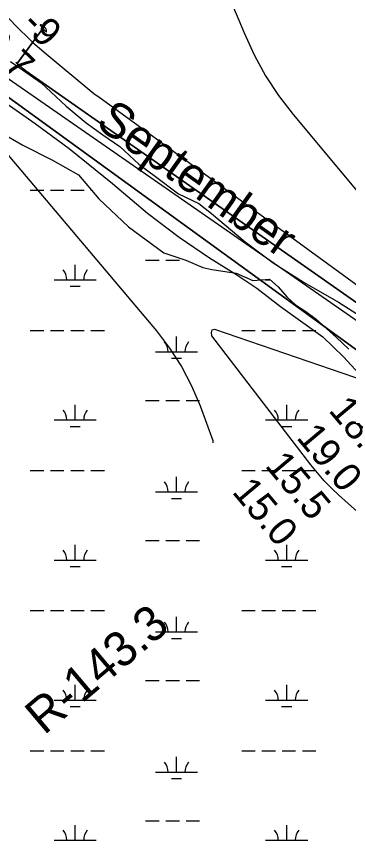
# Model space of a CAD drawing. Extents: x 3477039 to 3515015, y 546746 to 572297.
# Drawn here: x 3500384 to 3501172, y 558958 to 560921 of the extents above; entities that cross this region are included whole.
import ezdxf

# ---------------------------------------------------------------- set-up
doc = ezdxf.new("R2010")
doc.units = 0
for name, color, linetype in [('V-BORW-LINE', 7, 'Continuous'), ('V-RIVR-EDGE', 7, 'Continuous'), ('V-RIVR-IDEN', 7, 'Continuous'), ('V-RIVR-RANG', 7, 'Continuous'), ('V-RIVR-RANG-IDEN', 7, 'Continuous'), ('V-SITE-VEGE', 7, 'Continuous'), ('V-TOPO-DPTH', 7, 'Continuous'), ('V-TOPO-MINR', 7, 'Continuous'), ('V-TOPO-WATR', 7, 'Continuous'), ('V-WETL-SWMP', 7, 'Continuous')]:
    doc.layers.add(name, color=color, linetype=linetype)

msp = doc.modelspace()

# ---------------------------------------------------------------- linework, layer by layer
at = {"layer": 'V-BORW-LINE'}
msp.add_spline([(3499164.6, 559348.7), (3499177.7, 559343.6), (3499253.1, 559286.6), (3499284.2, 559256.2), (3499340.3, 559162.7), (3499365.6, 559130.6), (3499418.8, 559027.6), (3499490.6, 558925.5), (3499562.6, 558815.6), (3499623.7, 558705.6), (3499732.6, 558566.2), (3499802, 558469.6), (3499836.5, 558399.4), (3499853.9, 558358.5), (3499877.1, 558317.8), (3499952, 558214.8), (3500014.3, 558103.6), (3500057.3, 558035.9), (3500137.9, 557923.9), (3500198.3, 557857.1), (3500226.1, 557823.9), (3500270.2, 557752.4), (3500387.5, 557602.9), (3500466.9, 557510.8), (3500547.1, 557408.7), (3500573.5, 557393.7), (3500605.7, 557377.4), (3500638.1, 557351.4), (3500672.7, 557336.7), (3500742.7, 557273.2), (3500763, 557238.2), (3500819.6, 557164.4), (3500870.3, 557090), (3500893.9, 557047.1), (3500988.9, 556913.8), (3501016.4, 556874.7), (3501074.3, 556792.3), (3501160.7, 556687.5), (3501225.3, 556620), (3501306.7, 556520.2), (3501379.4, 556451.4), (3501437.1, 556386), (3501509.6, 556320.6), (3501536.3, 556289.3), (3501569.9, 556262.6), (3501741.3, 556093.5), (3501842, 556015.4), (3501948.8, 555911.9), (3501982.3, 555874.5), (3502018.7, 555839.7), (3502083.6, 555764.5), (3502182.9, 555678.6), (3502178.6, 555657), (3502148.7, 555656.1), (3502083.9, 555685.5), (3502046.5, 555708.2), (3501971, 555768.8), (3501900.8, 555812.8), (3501802.6, 555901), (3501714.1, 555994.5), (3501650.3, 556053.8), (3501543.4, 556192.3), (3501512.6, 556223.2), (3501487.1, 556253.4), (3501448.5, 556289.6), (3501413.7, 556309.9), (3501238.6, 556442.4), (3500990, 556674), (3500906.7, 556774.2), (3500828.9, 556893.6), (3500807.9, 556933.4), (3500757.5, 556994.7), (3500739.5, 557031.5), (3500665.7, 557130.9), (3500609.2, 557191.2), (3500584.6, 557223.4), (3500543.9, 557251), (3500471.6, 557290.8), (3500410.2, 557351.2), (3500386.4, 557382), (3500344.9, 557450.9), (3500299.6, 557542.6), (3500235.9, 557636), (3500157.7, 557736.4), (3500127.6, 557767.1), (3500082.4, 557828.6), (3499881.3, 558136.7), (3499804.7, 558251.3), (3499742.4, 558315.1), (3499681.3, 558392.5), (3499652.5, 558423), (3499529.7, 558606.2), (3499513.4, 558638.4), (3499504.7, 558668.7), (3499491.4, 558706.1), (3499421.3, 558847), (3499338.2, 558979)], degree=3, dxfattribs=at)
at = {"layer": 'V-RIVR-EDGE'}
msp.add_lwpolyline([(3500369.7, 560814.8), (3500442.8, 560763.6), (3500502.1, 560708.2), (3500549.4, 560669), (3500589, 560640.1), (3500629.1, 560612.4), (3500674.1, 560570.3), (3500713.6, 560541.4), (3500768.7, 560500.4), (3500816.7, 560476.9), (3500846.7, 560453.4), (3500926.9, 560386), (3500993.5, 560336), (3501067.2, 560289.6), (3501148.7, 560243.1), (3501237.4, 560186.5)], dxfattribs=at)
at = {"layer": 'V-SITE-VEGE'}
msp.add_lwpolyline([(3500346.4, 560725.1), (3500428.4, 560666.9), (3500509.4, 560607.6), (3500611.8, 560524.7), (3500694.7, 560454.7), (3500769.8, 560397.5), (3500842, 560348.1), (3500904.5, 560309.5), (3500954.3, 560275.9), (3501010.8, 560232.5), (3501111.3, 560160.4), (3501160.1, 560113.1), (3501214.6, 560054)], dxfattribs=at)
at = {"layer": 'V-TOPO-DPTH'}
for points in [[(3500884.4, 560979.5), (3500924.1, 560882.2), (3500948, 560830.6), (3500974.9, 560780.8), (3501006.2, 560733.8), (3501040.6, 560688.5), (3501467.3, 560177.2), (3501482.7, 560159.9), (3501498.8, 560143.3), (3501515.9, 560127.7), (3501533.6, 560112.8), (3502236.7, 559690.5), (3502572.4, 559376.6)], [(3500884.4, 560979.5), (3500924.1, 560882.2), (3500948, 560830.6), (3500974.9, 560780.8), (3501006.2, 560733.8), (3501040.6, 560688.5), (3501467.3, 560177.2), (3501482.7, 560159.9), (3501498.8, 560143.3), (3501515.9, 560127.7), (3501533.6, 560112.8), (3502236.7, 559690.5), (3502572.4, 559376.6)], [(3500386.7, 560808.5), (3500385.4, 560809.6), (3500446.8, 560892.7), (3500447.5, 560891.9), (3500450.4, 560888.9), (3500451.4, 560887.9), (3500454.7, 560885.2), (3500455.1, 560885.1), (3500455.2, 560885.1), (3500455.3, 560885.2), (3500455.3, 560885.2), (3500455.1, 560888.6), (3500454.2, 560891.7), (3500453.2, 560893), (3500452, 560894.1), (3500441.4, 560901.7), (3500440.7, 560901.7), (3500440.3, 560901.6)], [(3500440.3, 560901.6), (3500440.2, 560901.2), (3500440.2, 560900.6), (3500441.5, 560898.8), (3500444.2, 560895.4), (3500445.7, 560893.8), (3500446.8, 560892.7), (3500385.4, 560809.6)], [(3500385.4, 560809.6), (3500382.3, 560812.2)], [(3500382.3, 560812.2), (3500385.9, 560809.2), (3500388.4, 560807.1), (3500390.7, 560805.1), (3500393, 560803.2), (3500395.4, 560801.3), (3500397.7, 560799.3), (3500400, 560797.4), (3500402.4, 560795.5), (3500404.8, 560793.7), (3500407.2, 560791.9), (3501440.7, 560067.6), (3502134, 559661.4), (3502146.3, 559652.6), (3502158.3, 559643.4), (3502170.1, 559633.9), (3502181.6, 559624.1), (3502318.3, 559503.7), (3502397.3, 559432.9), (3502475.5, 559361.1)], [(3502475.5, 559361.1), (3502397.3, 559432.9), (3502318.3, 559503.7), (3502181.6, 559624.1), (3502170.1, 559633.9), (3502158.3, 559643.4), (3502146.3, 559652.6), (3502134, 559661.4), (3501440.7, 560067.6), (3500407.2, 560791.9), (3500404.8, 560793.7), (3500402.4, 560795.5), (3500400, 560797.4), (3500397.7, 560799.3), (3500395.4, 560801.3), (3500393, 560803.2), (3500390.7, 560805.1), (3500388.4, 560807.1), (3500386.7, 560808.5)], [(3502563.5, 559092.3), (3502078.1, 559561.4), (3502072.5, 559566.1), (3502066.7, 559570.5), (3502060.7, 559574.7), (3501373.5, 559997.3), (3500330.6, 560753.5)]]:
    msp.add_lwpolyline(points, dxfattribs=at)
at = {"layer": 'V-TOPO-MINR'}
for points in [[(3500026.4, 561263.9), (3500392.9, 560889), (3500407.8, 560874.3), (3500423, 560859.9), (3500438.6, 560846), (3500454.5, 560832.4), (3500567.2, 560738.6), (3500573.3, 560734.2), (3500579.7, 560730.3), (3501440.2, 560102.8), (3501445.4, 560098), (3502197.2, 559678.4), (3502212.2, 559667.9), (3502227, 559657), (3502241.5, 559645.8), (3502255.7, 559634.3), (3502269.7, 559622.5), (3502283.5, 559610.4), (3502330.8, 559567.9), (3502368, 559534.3), (3502405.1, 559500.7), (3502442.2, 559466.9)], [(3500884.4, 560979.5), (3500924.1, 560882.2), (3500948, 560830.6), (3500974.9, 560780.8), (3501006.2, 560733.8), (3501040.6, 560688.5), (3501467.3, 560177.2), (3501482.7, 560159.9), (3501498.8, 560143.3), (3501515.9, 560127.7), (3501533.6, 560112.8), (3502236.7, 559690.5), (3502572.4, 559376.6)], [(3500440.3, 560901.6), (3500440.2, 560901.2), (3500440.2, 560900.6), (3500441.5, 560898.8), (3500444.2, 560895.4), (3500445.7, 560893.8), (3500450.4, 560888.9), (3500451.4, 560887.9), (3500454.7, 560885.2), (3500455.1, 560885.1), (3500455.2, 560885.1), (3500455.3, 560885.2), (3500455.3, 560885.2), (3500455.1, 560888.6), (3500454.2, 560891.7), (3500453.2, 560893), (3500452, 560894.1), (3500441.4, 560901.7), (3500440.7, 560901.7), (3500440.3, 560901.6)], [(3500327.1, 560799.3), (3501396.9, 560057.3), (3502102.7, 559618.1), (3502119.9, 559608.4), (3502136.6, 559597.8), (3502153, 559586.7), (3502168.8, 559574.8), (3502184.1, 559562.2), (3502198.5, 559548.8), (3502212.5, 559534.8), (3502697.1, 559017.2)], [(3500330.6, 560753.5), (3501373.5, 559997.3), (3502060.7, 559574.7), (3502066.7, 559570.5), (3502072.5, 559566.1), (3502078.1, 559561.4), (3502563.5, 559092.3)], [(3500294.2, 560673.6), (3500716.1, 560175), (3500747.5, 560133.6), (3500775.8, 560090.4), (3500799.5, 560044.4), (3500820, 559996.7), (3500850.5, 559914.2), (3500850.3, 559909), (3500850.3, 559909)], [(3501370.4, 559587.4), (3501149.5, 559784.6), (3501131.6, 559801.5), (3501114.4, 559818.9), (3501098.3, 559837.4), (3501082.8, 559856.4), (3500847.6, 560162.9), (3500846.6, 560171.3), (3500848.4, 560177.2), (3500854.2, 560179.2), (3501242, 560045.5)]]:
    msp.add_lwpolyline(points, dxfattribs=at)
at = {"layer": 'V-TOPO-WATR'}
msp.add_lwpolyline([(3500382.3, 560812.2), (3500385.9, 560809.2), (3500388.4, 560807.1), (3500390.7, 560805.1), (3500393, 560803.2), (3500395.4, 560801.3), (3500397.7, 560799.3), (3500400, 560797.4), (3500402.4, 560795.5), (3500404.8, 560793.7), (3500407.2, 560791.9), (3501440.7, 560067.6), (3502134, 559661.4), (3502146.3, 559652.6), (3502158.3, 559643.4), (3502170.1, 559633.9), (3502181.6, 559624.1), (3502318.3, 559503.7), (3502397.3, 559432.9), (3502475.5, 559361.1)], dxfattribs=at)
at = {"layer": 'V-WETL-SWMP'}
for p, q in [((3500416.7, 560508.6), (3500448.7, 560508.6)), ((3500464.7, 560508.6), (3500496.7, 560508.6)), ((3500512.7, 560508.6), (3500544.7, 560508.6)), ((3500560.7, 560508.6), (3500561.9, 560508.6)), ((3500523.5, 560296), (3500523.5, 560332)), ((3500690.6, 560342.4), (3500722.6, 560342.4)), ((3500738.6, 560342.4), (3500770.6, 560342.4)), ((3500786.6, 560342.4), (3500786.9, 560342.4)), ((3500473.5, 560296), (3500573.5, 560296)), ((3500975.4, 560296), (3500986.8, 560296)), ((3500511.5, 560280.6), (3500535.5, 560280.6)), ((3500416.7, 560175.9), (3500448.7, 560175.9)), ((3500464.7, 560175.9), (3500496.7, 560175.9)), ((3500512.7, 560175.9), (3500544.7, 560175.9)), ((3500560.7, 560175.9), (3500592.7, 560175.9)), ((3500918.6, 560175.9), (3500950.6, 560175.9)), ((3500966.6, 560175.9), (3500998.6, 560175.9)), ((3501014.6, 560175.9), (3501046.6, 560175.9)), ((3501062.6, 560175.9), (3501094.6, 560175.9)), ((3500764, 560125.2), (3500764, 560161.2)), ((3500714, 560125.2), (3500814, 560125.2)), ((3500752, 560109.8), (3500776, 560109.8)), ((3500523.5, 559963.3), (3500523.5, 559999.3)), ((3500690.6, 560009.8), (3500722.6, 560009.8)), ((3500738.6, 560009.8), (3500770.6, 560009.8)), ((3500786.6, 560009.8), (3500818.6, 560009.8)), ((3501025.4, 559963.3), (3501025.4, 559999.3)), ((3500473.5, 559963.3), (3500573.5, 559963.3)), ((3500975.4, 559963.3), (3501075.4, 559963.3)), ((3500511.5, 559947.9), (3500535.5, 559947.9)), ((3501013.4, 559947.9), (3501037.4, 559947.9)), ((3500416.7, 559843.3), (3500448.7, 559843.3)), ((3500464.7, 559843.3), (3500496.7, 559843.3)), ((3500512.7, 559843.3), (3500544.7, 559843.3)), ((3500560.7, 559843.3), (3500592.7, 559843.3)), ((3500918.6, 559843.3), (3500950.6, 559843.3)), ((3500966.6, 559843.3), (3500998.6, 559843.3)), ((3501014.6, 559843.3), (3501046.6, 559843.3)), ((3501062.6, 559843.3), (3501094.6, 559843.3)), ((3500764, 559792.5), (3500764, 559828.5)), ((3500714, 559792.5), (3500814, 559792.5)), ((3500752, 559777.1), (3500776, 559777.1)), ((3500523.5, 559630.7), (3500523.5, 559666.7)), ((3500690.6, 559677.1), (3500722.6, 559677.1)), ((3500738.6, 559677.1), (3500770.6, 559677.1)), ((3500786.6, 559677.1), (3500818.6, 559677.1)), ((3501025.4, 559630.7), (3501025.4, 559666.7)), ((3500473.5, 559630.7), (3500573.5, 559630.7)), ((3500975.4, 559630.7), (3501075.4, 559630.7)), ((3500511.5, 559615.2), (3500535.5, 559615.2)), ((3501013.4, 559615.2), (3501037.4, 559615.2)), ((3500416.7, 559510.6), (3500448.7, 559510.6)), ((3500464.7, 559510.6), (3500496.7, 559510.6)), ((3500512.7, 559510.6), (3500544.7, 559510.6)), ((3500560.7, 559510.6), (3500592.7, 559510.6)), ((3500918.6, 559510.6), (3500950.6, 559510.6)), ((3500966.6, 559510.6), (3500998.6, 559510.6)), ((3501014.6, 559510.6), (3501046.6, 559510.6)), ((3501062.6, 559510.6), (3501094.6, 559510.6)), ((3500764, 559459.9), (3500764, 559495.9)), ((3500714, 559459.9), (3500814, 559459.9)), ((3500752, 559444.4), (3500776, 559444.4)), ((3500523.5, 559298), (3500523.5, 559334)), ((3500690.6, 559344.4), (3500722.6, 559344.4)), ((3500738.6, 559344.4), (3500770.6, 559344.4)), ((3500786.6, 559344.4), (3500818.6, 559344.4)), ((3501025.4, 559298), (3501025.4, 559334)), ((3500473.5, 559298), (3500573.5, 559298)), ((3500975.4, 559298), (3501075.4, 559298)), ((3500511.5, 559282.6), (3500535.5, 559282.6)), ((3501013.4, 559282.6), (3501037.4, 559282.6)), ((3500416.7, 559177.9), (3500448.7, 559177.9)), ((3500464.7, 559177.9), (3500496.7, 559177.9)), ((3500512.7, 559177.9), (3500544.7, 559177.9)), ((3500560.7, 559177.9), (3500592.7, 559177.9)), ((3500918.6, 559177.9), (3500950.6, 559177.9)), ((3500966.6, 559177.9), (3500998.6, 559177.9)), ((3501014.6, 559177.9), (3501046.6, 559177.9)), ((3501062.6, 559177.9), (3501094.6, 559177.9)), ((3500764, 559127.2), (3500764, 559163.2)), ((3500714, 559127.2), (3500814, 559127.2)), ((3500752, 559111.7), (3500776, 559111.7)), ((3500523.5, 558965.3), (3500523.5, 559001.3)), ((3500690.6, 559011.7), (3500722.6, 559011.7)), ((3500738.6, 559011.7), (3500770.6, 559011.7)), ((3500786.6, 559011.7), (3500818.6, 559011.7)), ((3501025.4, 558965.3), (3501025.4, 559001.3)), ((3500473.5, 558965.3), (3500573.5, 558965.3)), ((3500975.4, 558965.3), (3501075.4, 558965.3))]:
    msp.add_line(p, q, dxfattribs=at)
msp.add_lwpolyline([(3500315.1, 560664.2), (3500398.8, 560615.7), (3500469.3, 560580.5), (3500530.9, 560545.3), (3500579.4, 560488), (3500649.9, 560421.9), (3500733.5, 560360.3), (3500786.4, 560342.7), (3500826, 560325), (3500848, 560320.6), (3500905.3, 560311.8), (3500944.9, 560294.2), (3500984.7, 560297.9), (3501005.6, 560279.5), (3501025.6, 560255.4), (3501046.1, 560236.6), (3501071.1, 560221.2), (3501095.1, 560202.9), (3501143.4, 560159.4), (3501173.3, 560131.2)], dxfattribs=at)
for centre, start, end in [((3500468.3, 560296.5), 359.2282, 40.7718), ((3500578.8, 560296.5), 139.2282, 180.7718), ((3500708.7, 560125.7), 359.2282, 40.7718), ((3500819.2, 560125.7), 139.2282, 180.7718), ((3500468.3, 559963.8), 359.2282, 40.7718), ((3500578.8, 559963.8), 139.2282, 180.7718), ((3500970.2, 559963.8), 359.2282, 40.7718), ((3501080.7, 559963.8), 139.2282, 180.7718), ((3500708.7, 559793), 359.2282, 40.7718), ((3500819.2, 559793), 139.2282, 180.7718), ((3500468.3, 559631.1), 359.2282, 40.7718), ((3500578.8, 559631.1), 139.2282, 180.7718), ((3500970.2, 559631.1), 359.2282, 40.7718), ((3501080.7, 559631.1), 139.2282, 180.7718), ((3500708.7, 559460.3), 359.2282, 40.7718), ((3500819.2, 559460.3), 139.2282, 180.7718), ((3500468.3, 559298.5), 359.2282, 40.7718), ((3500578.8, 559298.5), 139.2282, 180.7718), ((3500970.2, 559298.5), 359.2282, 40.7718), ((3501080.7, 559298.5), 139.2282, 180.7718), ((3500708.7, 559127.7), 359.2282, 40.7718), ((3500819.2, 559127.7), 139.2282, 180.7718), ((3500468.3, 558965.8), 359.2282, 40.7718), ((3500578.8, 558965.8), 139.2282, 180.7718), ((3500970.2, 558965.8), 359.2282, 40.7718), ((3501080.7, 558965.8), 139.2282, 180.7718)]:
    msp.add_arc(centre, 35.2, start, end, dxfattribs=at)

# ---------------------------------------------------------------- texts
at = {"layer": 'V-RIVR-IDEN'}
msp.add_text('September', height=83, rotation=324.4282, dxfattribs=at).set_placement((3500569, 560661.7))
at = {"layer": 'V-RIVR-RANG'}
for s, rotation, p in [('-9', 315.4329, (3500393.3, 560899.5)), ('0.7', 315.4329, (3500297, 560854)), ('18.0', 309.9983, (3501123, 559985.2)), ('19.0', 309.9983, (3501046.5, 559920.7)), ('15.5', 309.9983, (3500972, 559854)), ('15.0', 309.9983, (3500893.7, 559791.8))]:
    msp.add_text(s, height=67, rotation=rotation, dxfattribs=at).set_placement(p)
at = {"layer": 'V-RIVR-RANG-IDEN'}
msp.add_text('R-143.3', height=83, rotation=40.1449, dxfattribs=at).set_placement((3500449.5, 559213.4))

doc.saveas('drawing.dxf')
